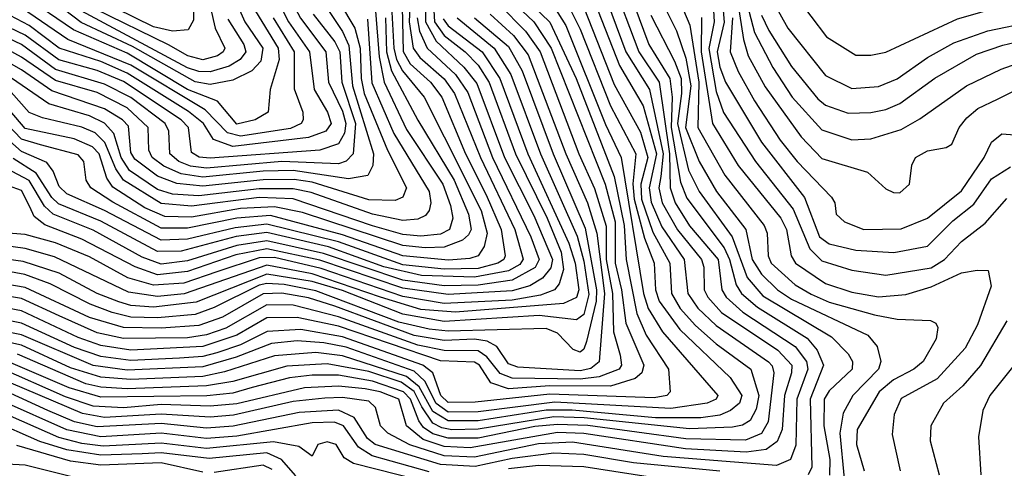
# Model space of a CAD drawing. Extents: x 501367 to 657802, y 482273 to 547541.
# Tile 659 of 714: x 626570 to 629179, y 495752 to 496940. Entities that reach past the tile are written whole.
import ezdxf

# ---------------------------------------------------------------- set-up
doc = ezdxf.new("R2010")
doc.units = 0

msp = doc.modelspace()

# ---------------------------------------------------------------- linework, layer by layer
at = {"layer": '0CON20XD'}
for points in [[(627176.6, 497366.6), (627201.2, 497305), (627257.4, 497215), (627262.1, 497075), (627276.7, 497015), (627314, 496944), (627380.8, 496855), (627388, 496775), (627425, 496698.4), (627434.1, 496665), (627430.4, 496639.6), (627415, 496611.7), (627365.3, 496594.7), (627075, 496573.3), (627045.9, 496575.9), (627025, 496588.2), (627017.1, 496655), (626997.8, 496675), (626845, 496776.4), (626775, 496805.9), (626674.1, 496834.1), (626585, 496899.4), (626520.4, 496930.4)], [(628261.5, 497125), (628345.9, 496925.9), (628369, 496775), (628367, 496655), (628438.4, 496528.4), (628542.9, 496395), (628550.6, 496375), (628553.5, 496315), (628561.4, 496295), (628625, 496238.4), (628667.1, 496212.9), (628715, 496191.8), (628835, 496158.2), (628895, 496147.1), (628983.3, 496143.3), (628996.9, 496136.9), (629002.5, 496125), (628998.2, 496095), (628963.3, 496035), (628939.3, 496015), (628885, 495986.3), (628846.9, 495955), (628788.7, 495855), (628787.4, 495815), (628807.5, 495745)], [(627376.6, 497055), (627458, 496918), (627471.8, 496865), (627474.7, 496785), (627482.5, 496745), (627545, 496594.3), (627595.2, 496495), (627585, 496470.6), (627565, 496461.5), (627495, 496463.3), (627345, 496509.6), (627297.3, 496517.3), (627215, 496516.4), (627055, 496499.8), (626986.3, 496506.3), (626935, 496525.6), (626875, 496570.5), (626865, 496588.9), (626858.4, 496658.4), (626842.4, 496675), (626794.5, 496704.5), (626655, 496751.5), (626575, 496807.5), (626495, 496852.5)], [(628139.2, 497045), (628210.2, 496855), (628264.5, 496774.5), (628292.1, 496585), (628293.1, 496495), (628306.9, 496455), (628345, 496394), (628420.4, 496305), (628430.1, 496225), (628442, 496205), (628485.8, 496165.8), (628624.9, 496075), (628654.3, 496035), (628657.8, 496015), (628629.4, 495935), (628626.6, 495813.4), (628612.2, 495775), (628575, 495759.1), (628275, 495783.7), (628035, 495821), (627945, 495817), (627775, 495781.8), (627695, 495784.9), (627603.9, 495813.9), (627545.2, 495845), (627526, 495865), (627513.1, 495913.1), (627495, 495930.2), (627425, 495940), (627378.2, 495938.2), (627295, 495929), (627137, 495893), (627075, 495887.7), (626945, 495895.7), (626795, 495886.8), (626737, 495897), (626505.1, 495994.9)], [(628171.3, 497051.3), (628237.3, 496875), (628292.2, 496785), (628298.6, 496735), (628295.8, 496655), (628320.4, 496510.4), (628337.3, 496467.3), (628436.2, 496336.2), (628450.8, 496305), (628468.4, 496238.4), (628482, 496215), (628525, 496179), (628656.8, 496096.8), (628682.5, 496065), (628699.5, 496025), (628664.2, 495935), (628668.5, 495755), (628659, 495735)], [(627880.6, 497025), (627975, 496934.2), (628044.7, 496784.7), (628145.2, 496525.2), (628171.5, 496395), (628177.1, 496305), (628205, 496161.9), (628229.6, 496105), (628288.6, 496015), (628293.8, 495955), (628284.5, 495945), (628251.1, 495938.9), (627975, 495948.3), (627777, 495927), (627705, 495926.5), (627685.7, 495945), (627665.1, 496005), (627638.6, 496025), (627425, 496100.3), (627315, 496120.1), (627225.5, 496114.5), (627155, 496079.2), (627092.4, 496057.6), (627055, 496047.8), (626993.5, 496043.5), (626865, 496037.9), (626785, 496048.1), (626715, 496072), (626575, 496136.3), (626415, 496168.3)], [(627552.5, 497025), (627561.5, 496865), (627568.8, 496835), (627584.6, 496804.6), (627641.9, 496735), (627695, 496630), (627792.9, 496435), (627808.9, 496375), (627800.7, 496339.3), (627785.1, 496314.9), (627762.5, 496307.5), (627706.3, 496303.7), (627585, 496314.7), (627425, 496370.9), (627235, 496421.5), (627145, 496414.5), (627015, 496388.2), (626945, 496388.5), (626816.8, 496456.8), (626758.4, 496495), (626746.3, 496515), (626739.8, 496565), (626725, 496582.1), (626625, 496609.1), (626575, 496623.9), (626495.9, 496705.9)], [(627345, 497030.8), (627425, 496908.9), (627442.3, 496872.3), (627451.9, 496765), (627507.1, 496585), (627506.1, 496553.9), (627492.7, 496527.3), (627441.3, 496518.7), (627295, 496541), (627215, 496539.3), (627055, 496523.4), (626997.6, 496532.4), (626952.2, 496552.2), (626920.9, 496575), (626912.4, 496595), (626910.4, 496655), (626855, 496706.8), (626775, 496747.3), (626665, 496779.4), (626575, 496841.5), (626505, 496878.7)], [(627644.5, 497025), (627645.5, 496935), (627673.3, 496883.3), (627747.2, 496815), (627780.9, 496770.9), (627854.8, 496575), (627932, 496422), (627981.9, 496305), (627977.1, 496282.9), (627955, 496256.1), (627921.7, 496235), (627875, 496221.9), (627705, 496212), (627585, 496229.3), (627365, 496303.2), (627225, 496333.5), (627142.6, 496317.4), (627015, 496273.4), (626935, 496264.9), (626875.8, 496285.8), (626735, 496359.1), (626637, 496397), (626608.9, 496418.9), (626596.8, 496445), (626575, 496488.2), (626505, 496512.5)], [(627663.9, 497025), (627668.9, 496935), (627695, 496898.7), (627750.4, 496855), (627785, 496819.9), (627813.9, 496773.9), (627883.4, 496585), (627967.6, 496415), (628005.1, 496324.9), (628011.1, 496278.9), (627999.6, 496240.4), (627987.2, 496225), (627949.6, 496210.4), (627875, 496197.2), (627695, 496188.9), (627585, 496207.5), (627368.8, 496281.2), (627245, 496310.3), (627205, 496309.8), (627092.4, 496272.4), (627005, 496242.7), (626925, 496237.3), (626856.5, 496256.5), (626755, 496311.8), (626665, 496348.9), (626585, 496371.5), (626505, 496377.4)], [(628112.9, 497025), (628176.1, 496855), (628239, 496755), (628275.2, 496585), (628268.6, 496525), (628263.7, 496495), (628272, 496455), (628313.3, 496383.3), (628376.3, 496305), (628382.5, 496285), (628383.7, 496225), (628393.4, 496205), (628429.6, 496165), (628578.3, 496065), (628615.8, 496025), (628615.3, 496005), (628596.6, 495945), (628590.2, 495855), (628577, 495823.1), (628547.8, 495802.2), (628495, 495794.6), (628334, 495804), (628065, 495844.5), (627995, 495846.6), (627763.7, 495806.3), (627695, 495809.5), (627638.7, 495828.7), (627595.1, 495865), (627574.3, 495935), (627524.8, 495954.8), (627485, 495962.8), (627415, 495969.6), (627324.6, 495965.4), (627145, 495923.1), (627075, 495916.8), (626945, 495920.9), (626845, 495912.5), (626765, 495917), (626691.7, 495941.7), (626515, 496019.3)], [(627237.5, 497025), (627282.6, 496935), (627337.9, 496855), (627350.6, 496755), (627385.4, 496695), (627395.4, 496665), (627381, 496645), (627335, 496628.6), (627135, 496604.6), (627083.4, 496623.4), (627056.8, 496665), (627017.2, 496697.2), (626855, 496799.1), (626785, 496829.5), (626675, 496864.9), (626595, 496925.1), (626545, 496951.1)], [(627029.9, 497025), (627030.8, 496939.2), (627016.2, 496913.8), (626975, 496910), (626925, 496921.5), (626775, 496995.7)], [(628255, 497022.7), (628310.6, 496910.6), (628335, 496838.4), (628348.4, 496765), (628334.1, 496655), (628370.7, 496565), (628416.1, 496485), (628494.1, 496385), (628510.7, 496305), (628535, 496266.2), (628578.2, 496225), (628615, 496200.5), (628816.9, 496105), (628841.6, 496075), (628851.9, 496035), (628845.8, 496015), (628777.8, 495945), (628751.5, 495898.5), (628742.9, 495845), (628754.5, 495725)], [(628466.8, 497025), (628487.5, 496887.5), (628500.4, 496845), (628545, 496762.6), (628640.3, 496630.3), (628695, 496572.8), (628816.3, 496536.3), (628865, 496492.7), (628885, 496482.3), (628901.7, 496481.7), (628927.5, 496505), (628933.5, 496555), (628943.3, 496575), (628975, 496593.4), (629025, 496602.2), (629039.8, 496610.2), (629058.8, 496655), (629079.2, 496680.8), (629108.7, 496705), (629160.2, 496730.2), (629270, 496785)], [(627583, 497015), (627585.8, 496855.8), (627605, 496823.6), (627658.4, 496775), (627688.6, 496735), (627751.1, 496585), (627806.1, 496476.1), (627846, 496385), (627856.2, 496315), (627853, 496305), (627837.1, 496295), (627785, 496281.3), (627695, 496279.3), (627585, 496290.7), (627415, 496352.1), (627225, 496399.1), (627140.6, 496389.4), (627015, 496359.4), (626945, 496356.5), (626794.5, 496435), (626695, 496478.9), (626675, 496498.8), (626659, 496539), (626642.4, 496562.4), (626575, 496591), (626520, 496640)], [(627605.8, 497015), (627602.3, 496935), (627612.6, 496865), (627630, 496840), (627695, 496783.7), (627722.1, 496745), (627790.6, 496575), (627881.8, 496385), (627904.2, 496305.8), (627895, 496291.6), (627865, 496274.9), (627775, 496258.1), (627635, 496262.5), (627534.6, 496285.4), (627388.5, 496338.5), (627225, 496376.5), (627144.1, 496365.9), (626997.6, 496327.6), (626935, 496326.6), (626785, 496407.1), (626672.8, 496452.8), (626655, 496469.4), (626614.2, 496534.2), (626553, 496573)], [(627185, 496978.4), (627254.9, 496865), (627257.2, 496835), (627234, 496755), (627228.2, 496695), (627194.4, 496675), (627145, 496663.8), (627094.2, 496724.2), (627015, 496755.5), (626855, 496851.5), (626713.1, 496913.1), (626583, 497003)], [(627145, 496982.3), (627167, 496935), (627214.5, 496865), (627209.1, 496830.9), (627185.4, 496804.6), (627135, 496780.5), (627075, 496769.1), (627035, 496775.7), (626869.4, 496869.4), (626732.8, 496932.8), (626645, 497000.8)], [(627066.1, 497015), (627088.1, 496918.1), (627113.4, 496865), (627109.4, 496855), (627094.3, 496845), (627055, 496833.8), (627015.2, 496845), (626964, 496874), (626769.5, 496969.5)], [(628082.9, 497012.9), (628158.8, 496818.8), (628222, 496712), (628256.8, 496585), (628238.2, 496495), (628243.1, 496456.9), (628271.5, 496391.5), (628330.8, 496305), (628340.2, 496215), (628366.6, 496176.6), (628415, 496130.6), (628554, 496034), (628563.7, 496023.7), (628568.2, 496005), (628552.8, 495875), (628535, 495844.3), (628493.1, 495826.9), (628335, 495830.1), (628075.3, 495865.3), (627995, 495868.5), (627935, 495862.4), (627785, 495831.9), (627705, 495831.7), (627665, 495843.6), (627640.3, 495860.3), (627627.6, 495877.6), (627605.3, 495935), (627587.1, 495955), (627505, 495982.6), (627415, 495998.4), (627345, 495999), (627285, 495991.4), (627185.8, 495965.8)], [(627855, 497007.6), (627932.2, 496935), (627978.5, 496865), (628121.4, 496505), (628147.9, 496405), (628147.7, 496295), (628164.5, 496225), (628176.1, 496136.1), (628223.7, 496025), (628218.4, 496005), (628200.4, 495989.6), (628135, 495969.6), (627975, 495970.7), (627865, 495963), (627818.2, 495978.2)], [(628488.5, 497015), (628516.5, 496906.5), (628565, 496813.5), (628616.3, 496735), (628695, 496648.5), (628775, 496622)], [(628563, 496995), (628605, 496918.3), (628705, 496792.2), (628775, 496757.8)], [(628625, 497005.4), (628707.5, 496895), (628785, 496846.3), (628825, 496846.2)], [(627840.2, 496980.2), (627909.9, 496909.9), (627948.8, 496855), (628051.4, 496585), (628092.8, 496492.8), (628123.8, 496393.8), (628123.8, 496305), (628140.8, 496215), (628143.4, 496113.4), (628161.4, 496051.4), (628164.9, 496025), (628158.6, 496015), (628105.6, 495994.4), (628055, 495988.1), (627875, 495991), (627843.2, 496003.2), (627807.7, 496047.7), (627785, 496063.4), (627695, 496063.7), (627625, 496078.4), (627415, 496153.5), (627295, 496183.9), (627225, 496185.4), (627116.5, 496123.5), (627064.8, 496105.2), (627015, 496097.7), (626845, 496095.5), (626775, 496110.7), (626675, 496156), (626575, 496201.4), (626434.6, 496224.6)], [(627985.2, 496975.2), (628016.7, 496925), (628122.5, 496662.5), (628163.9, 496575), (628222.5, 496215), (628235.3, 496175), (628273.2, 496113.2), (628419.4, 495945), (628415.2, 495935), (628391.5, 495925), (628295, 495910.4), (627987.5, 495927.5), (627785, 495901.5), (627705, 495900.6), (627673.6, 495923.6), (627643.3, 495983.3), (627615, 496009.6), (627435, 496072.5), (627375.7, 496084.3), (627305, 496089.8), (627237.5, 496082.5), (627143.8, 496046.2), (627055, 496021.2), (626855, 496012), (626765, 496024.8), (626575, 496106), (626435, 496134.1)], [(628025.2, 496975.2), (628055.3, 496915.3), (628135, 496712.6), (628202.7, 496585), (628194.3, 496505.7), (628197.8, 496465), (628225, 496361.7), (628251.4, 496295), (628254.2, 496225), (628264.1, 496195), (628319.4, 496119.4), (628452.4, 495992.4), (628483.7, 495945), (628477.2, 495925), (628453, 495905), (628425, 495893.2), (628374.3, 495885.7), (628255, 495886), (628033.8, 495906.2), (627965, 495906.5), (627785, 495878.2), (627705, 495877.5), (627665, 495902.3), (627628.3, 495968.3), (627595, 495995.5), (627425, 496050.3), (627355, 496058.7), (627245, 496049.7), (627112.4, 496007.6), (627055, 495995.3), (626865, 495987), (626785, 495993.1), (626705, 496018.2), (626575, 496077.8), (626453.6, 496105)], [(628065, 496972.3), (628145, 496768.4), (628215, 496642.8), (628234.2, 496575), (628216, 496505), (628217.8, 496465), (628247.4, 496377.4), (628292.6, 496295), (628297.2, 496215), (628320, 496175), (628360.6, 496130.6), (628415, 496081.9), (628507.5, 496015), (628528.7, 495945), (628521, 495909), (628505, 495879), (628485, 495866.5), (628458.8, 495861.2), (628345, 495856.2), (628065.4, 495885.4), (627985, 495888), (627785, 495855.4), (627715, 495854.1), (627688.9, 495858.9), (627665, 495871.5), (627635.4, 495914.6), (627615.1, 495955.1), (627580.5, 495980.5), (627495, 496008.1), (627385, 496029), (627277.8, 496022.2), (627135, 495982.4), (627065, 495970.5), (626855, 495962.3), (626785, 495966.7), (626745, 495976.1), (626564.5, 496054.4)], [(627241.3, 496945), (627297.3, 496855), (627297.1, 496757.2), (627320.6, 496695), (627320.9, 496675), (627315.8, 496665), (627287.7, 496652.3), (627155, 496632.2), (627120.4, 496640.4), (627061.7, 496701.7), (626865, 496820.3), (626697.7, 496887.7), (626575, 496971.4)], [(628433, 496975), (628436.2, 496933.8), (628417.7, 496855), (628425, 496814.2), (628440.4, 496775), (628535.7, 496615.7), (628649.6, 496469.6), (628688.8, 496365), (628715, 496346.4), (628785, 496330), (628886, 496324), (628975, 496340.3), (629042.5, 496407.5), (629097.9, 496452.1), (629145, 496518.4), (629195, 496550.6)], [(628825, 496846.2), (628865, 496854.3), (629055, 496942.3), (629225, 496991)], [(627774.7, 496945), (627865, 496869), (627901.5, 496805), (627983.4, 496585), (628068.3, 496388.3), (628098.5, 496225), (628097.3, 496195), (628072.2, 496087.8), (628065, 496067.8), (628055, 496060), (628036.8, 496066.8), (627995, 496110.3), (627965, 496122.5), (627705, 496115.6), (627655, 496120.4), (627575, 496138.8), (627355, 496222.4), (627271.1, 496238.9), (627225, 496241.9), (627205, 496237), (627085, 496177.6), (627035, 496159.8), (626935, 496150.7), (626865, 496152.5), (626814.9, 496164.9), (626757, 496186.9), (626651, 496241), (626583.9, 496265), (626421.6, 496295)], [(627816.7, 496955), (627878.5, 496898.5), (627917.1, 496847.1), (628017.1, 496585), (628074.8, 496455), (628098.8, 496375), (628119.4, 496215), (628105.7, 496034.3), (628083.2, 496016.8), (628055, 496010.5), (627890, 496020), (627865, 496029), (627834.6, 496074.6), (627808.9, 496088.9), (627775, 496094.5), (627695, 496090.3), (627615, 496104), (627405, 496181.9), (627335, 496203.5), (627265, 496215.6), (627215, 496214), (627107.2, 496152.8), (627045, 496130.7), (626945, 496123.6), (626845, 496125.2), (626755, 496151.8), (626585, 496231.2), (626425, 496258.5)], [(627729.2, 496945), (627826.8, 496865), (627871.7, 496795), (627950.1, 496585), (628046.9, 496366.9), (628065, 496300.8), (628078, 496212), (628065, 496159.5), (628045, 496144.9), (627946.7, 496156.7), (627695, 496140.5), (627585, 496160.1), (627425, 496222.6), (627345, 496246.6), (627225, 496266), (627037.7, 496192.3), (626925, 496178.5), (626865, 496183.4), (626832.7, 496192.7), (626775.3, 496215.3), (626675, 496268.8), (626579.7, 496299.7), (626495, 496311.6)], [(627692.3, 496942.3), (627705, 496924.1), (627795.5, 496855), (627842.4, 496785), (627916.7, 496585), (628025, 496348.7), (628041.6, 496295), (628051.6, 496225), (628045, 496204.8), (628011.2, 496188.8), (627724.8, 496165.2), (627632.7, 496172.7), (627526.1, 496205), (627345, 496267.5), (627225, 496289.9), (627005.7, 496214.3), (626935, 496206.7), (626858.3, 496218.3), (626662.2, 496312.2), (626585, 496334.5), (626495, 496346.8)], [(627347.6, 496955), (627405, 496881.5), (627418.3, 496855), (627423.5, 496775), (627459.4, 496665), (627453.7, 496585), (627435, 496565.6), (627415, 496558.8), (627265, 496564.6), (627065, 496547.3), (627022.6, 496552.6), (626992, 496565), (626968.3, 496585), (626965.7, 496645), (626955.7, 496665), (626865, 496734.1), (626795, 496769.8), (626665, 496808.8), (626575, 496874.3), (626505, 496907.5)], [(627491.3, 496941.3), (627503.3, 496773.3), (627561, 496639), (627655.4, 496485), (627659.7, 496455), (627655.1, 496434.9), (627645, 496421.9), (627625, 496411.8), (627585, 496408.8), (627505, 496425.1), (627342.6, 496482.7), (627295, 496492.7), (627205, 496492.7), (627045, 496473.8), (626975, 496478.2), (626935, 496490.3), (626861.2, 496541.2), (626839.1, 496575), (626819.2, 496639.2), (626795, 496666.5), (626755, 496685.4), (626647.2, 496717.2), (626505, 496814.7)], [(627539.7, 496945), (627542.1, 496855), (627555, 496805), (627625, 496674), (627721, 496515), (627759.2, 496425), (627766.2, 496385), (627759.6, 496370.4), (627743.3, 496356.7), (627695, 496338.1), (627644, 496336), (627585, 496342.5), (627319.6, 496429.6), (627245, 496444.7), (627155, 496440.4), (627025, 496417.7), (626955, 496419), (626902.1, 496442.1), (626817, 496497), (626801, 496521), (626780.8, 496585), (626763.3, 496603.3), (626714.7, 496625), (626585, 496652.2), (626513.9, 496733.9)], [(627622.9, 496945), (627629.5, 496909.5), (627650, 496865), (627724.7, 496795), (627757.4, 496747.4), (627822.7, 496575), (627923.9, 496365), (627946.6, 496305), (627935.9, 496284.1), (627875, 496250), (627785, 496236.8), (627695, 496235.2), (627585, 496250), (627375, 496321.3), (627225, 496354.8), (627145, 496342), (627015, 496301.9), (626945, 496292.6), (626895, 496311.3), (626765, 496382.6), (626659.1, 496425), (626636.3, 496446.4), (626595, 496514), (626535, 496546.6)], [(627513.1, 496963.1), (627522.1, 496842.1), (627535.6, 496775), (627595, 496649.3), (627691, 496505), (627711.5, 496448.5), (627717.3, 496415), (627708.4, 496385), (627685, 496372.4), (627633.1, 496366.9), (627585, 496371.4), (627505, 496393.9), (627295, 496465.5), (627205, 496469.2), (627025, 496446.1), (626945, 496453.2), (626845.4, 496515.4), (626825.2, 496545.2), (626795.3, 496615), (626770.4, 496640.4), (626735, 496655.6), (626630.6, 496680.6), (626595, 496694.9), (626547.9, 496748)], [(627121.9, 496941.9), (627164.2, 496875), (627169.3, 496855), (627154.5, 496835), (627125, 496816.9), (627075, 496801.9), (627045, 496802.7), (627015, 496813), (626733.4, 496963.4)], [(628242.3, 496952.3), (628305, 496830.4), (628322.2, 496785), (628323.8, 496745), (628313.2, 496665), (628341.7, 496541.7), (628369.9, 496485), (628457.5, 496365), (628497.3, 496257.3), (628539.3, 496209.3), (628720.6, 496100.6), (628765, 496055.3), (628776.4, 496035), (628775.2, 496015), (628715, 495957), (628701.8, 495935), (628700.9, 495865), (628716.5, 495775), (628715.8, 495734.2)], [(628376.2, 496946.2), (628375.4, 496855), (628405.2, 496665.2), (628473.9, 496553.9), (628586.4, 496415), (628601.7, 496385), (628613.6, 496315), (628625.1, 496295.1), (628705, 496241.7), (628775, 496218.2), (628845, 496206.5), (628917.6, 496212.4), (628985, 496232.4), (629065, 496269.8), (629106.9, 496276.9), (629136, 496276), (629144.1, 496234.1), (629107.9, 496132.1), (629075, 496070), (629001.2, 495988.8), (628905, 495937.1), (628886.6, 495895), (628881.3, 495841.3), (628902.9, 495745)], [(628407.9, 496965), (628410, 496935), (628395.7, 496864.3), (628415, 496750.5), (628434.8, 496694.8), (628519.1, 496565), (628618.9, 496438.9), (628663.8, 496333.8), (628695, 496301.8), (628775, 496277.3), (628865, 496263.9), (628985, 496283.3), (629019.8, 496305), (629065, 496352.7), (629128.3, 496401.7), (629185, 496467.1)], [(628458.8, 496945), (628452.7, 496855), (628473.2, 496803.2), (628516.9, 496725), (628585, 496621.2), (628629.5, 496565), (628720.5, 496470.5), (628729.5, 496455), (628733.3, 496425), (628755.6, 496405), (628806.7, 496385), (628905, 496386.7), (628975, 496414.8), (629065, 496487), (629125.2, 496575), (629145, 496615.5), (629172, 496638), (629265, 496630.9)], [(628535, 496951.9), (628555, 496912), (628615, 496816.5), (628685, 496731.1), (628705, 496714.1), (628765, 496692.3)], [(628775, 496757.8), (628845, 496763), (628895, 496783.3), (628975, 496840.3), (629045, 496879), (629135, 496911.1), (629254.1, 496935.9)], [(628765, 496692.3), (628825, 496694.2), (628865, 496702.4), (628901.6, 496718.4), (628994.9, 496785.1), (629105, 496848.6), (629175, 496872.6), (629265, 496893.9)], [(628775, 496622), (628825, 496624.8), (628905, 496649.6), (628955, 496677.7), (629078.7, 496765), (629170.6, 496809.4), (629265, 496843.1)], [(627818.2, 495978.2), (627787.9, 496025), (627775, 496033.1), (627685, 496036.7), (627415, 496128.4), (627305, 496151.8), (627225, 496150.3), (627145, 496104.6), (627055, 496074.8), (626865, 496065.1), (626785, 496077.1), (626725, 496098.7), (626575, 496168.9), (626415, 496199.2)], [(629185, 496142.8), (629115.6, 496024.4), (629069.1, 495970.9), (629017.2, 495925), (628984.2, 495865), (628981.8, 495825), (629005.9, 495735)], [(629235.7, 496064.3), (629140.5, 495945), (629122.2, 495905), (629110.3, 495835), (629116.1, 495735)], [(627185.8, 495965.8), (627135, 495950.9), (627065.8, 495944.2), (626785, 495940.1), (626701, 495965), (626515, 496045)], [(628425, 495744.1), (628196.5, 495766.5), (628065, 495788.4), (627985, 495791.8), (627875, 495778.2), (627777, 495757), (627685, 495761.8), (627512.1, 495815), (627491.4, 495831.4), (627456.7, 495886.7), (627415, 495906.5), (627310.5, 495899.5), (627135.9, 495864.1), (627065, 495858.2), (626945, 495870.5), (626775, 495861.6), (626715.6, 495875.6), (626644.6, 495905), (626535, 495955.5)], [(627655, 495742.3), (627504.4, 495785), (627467.8, 495807.8), (627428.4, 495865), (627404.3, 495874.3), (627345, 495872.3), (627145, 495837.6), (627065, 495831.2), (626945, 495844.8), (626785, 495835.4), (626695, 495854), (626525, 495930.2)], [(627695, 495704.3), (627454.5, 495764.5), (627430.1, 495780.1), (627408.8, 495815), (627385, 495822), (627360, 495815), (627345, 495784.4), (627309.9, 495809.9), (627242.4, 495822.4), (627065.1, 495804.9), (626945, 495819), (626790.9, 495810.9), (626735, 495817.6), (626673.7, 495833.7), (626515, 495903.4)], [(627302.1, 495732.1), (627264.2, 495775), (627225, 495793), (627072.3, 495777.7), (626945, 495793.1), (626895, 495790.6), (626785, 495787), (626695, 495800.6), (626623.3, 495823.4), (626495, 495879.8)], [(627055, 495741.8), (626945, 495766.8), (626785, 495760.2), (626705, 495770.8), (626562.5, 495812.5)], [(626732.9, 495722.9), (626585, 495760.6), (626502.5, 495765)], [(627238.8, 495748.8), (627215, 495760.3), (627085, 495740.7)], [(628275, 495723.3), (628065, 495755.7), (627945, 495759.3), (627865, 495750.4)]]:
    msp.add_lwpolyline(points, dxfattribs=at)

doc.saveas('drawing.dxf')
